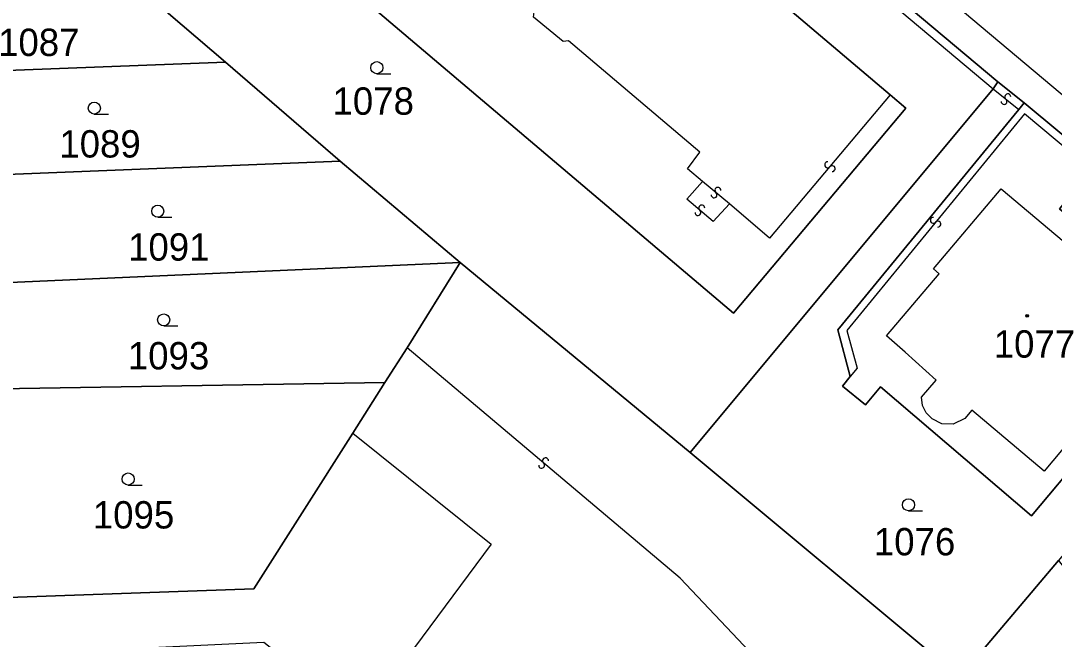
# Model space of a CAD drawing. Extents: x -600309 to -598967, y -1161267 to -1160292.
# Drawn here: x -599738.4 to -599674.2, y -1160522 to -1160483.6 of the extents above; entities that cross this region are included whole.
import ezdxf

# ---------------------------------------------------------------- set-up
doc = ezdxf.new("R2010")
doc.units = 0
for name, color, linetype in [('Level 1', 7, 'Continuous'), ('Level 13', 7, 'Continuous'), ('Level 3', 7, 'Continuous'), ('Level 4', 7, 'Continuous'), ('Level 5', 7, 'Continuous'), ('Level 60', 7, 'Continuous')]:
    doc.layers.add(name, color=color, linetype=linetype)

msp = doc.modelspace()

# ---------------------------------------------------------------- linework, layer by layer
at = {"layer": 'Level 1'}
for points in [[(-599677.73, -1160487.39), (-599713.77, -1160457.13)], [(-599684.42, -1160488.2), (-599683.45, -1160489.03), (-599694.15, -1160501.76), (-599727.52, -1160473.47)], [(-599696.86, -1160477.63), (-599684.42, -1160488.2)], [(-599725.71, -1160486.16), (-599732.94, -1160479.96)], [(-599746.35, -1160486.96), (-599725.71, -1160486.16)], [(-599718.58, -1160492.31), (-599725.71, -1160486.16)], [(-599678.02, -1160487.82), (-599696.85, -1160510.43)], [(-599677.73, -1160487.39), (-599678.02, -1160487.82)], [(-599676.09, -1160488.69), (-599677.73, -1160487.39)], [(-599686.9, -1160505.71), (-599687.67, -1160502.8), (-599676.43, -1160489.1)], [(-599676.43, -1160489.1), (-599676.09, -1160488.69)], [(-599671.54, -1160492.49), (-599676.09, -1160488.69)], [(-599746.04, -1160493.41), (-599718.58, -1160492.31)], [(-599711.14, -1160498.62), (-599718.58, -1160492.31)], [(-599671.89, -1160492.88), (-599673.9, -1160495.28), (-599665.64, -1160502.42), (-599675.64, -1160514.36), (-599685.02, -1160506.35), (-599685.96, -1160507.47), (-599687.38, -1160506.31), (-599686.9, -1160505.71)], [(-599745.66, -1160500.14), (-599711.14, -1160498.62)], [(-599714.43, -1160503.93), (-599711.14, -1160498.62)], [(-599696.85, -1160510.43), (-599711.14, -1160498.62)], [(-599715.81, -1160506.07), (-599714.43, -1160503.93)], [(-599743.56, -1160506.53), (-599715.81, -1160506.07)], [(-599717.81, -1160509.23), (-599715.81, -1160506.07)], [(-599749.19, -1160519.8), (-599723.96, -1160518.9), (-599717.81, -1160509.23)], [(-599680.09, -1160524.39), (-599696.85, -1160510.43)], [(-599673.97, -1160517.13), (-599680.09, -1160524.39)]]:
    msp.add_lwpolyline(points, dxfattribs=at)
at = {"layer": 'Level 13'}
for centre, start, end in [((-599677.346, -1160488.603), 178.32312, 50.91312), ((-599677.113, -1160488.317), 358.53758, 230.63557), ((-599688.3, -1160492.541), 87.10691, 319.69691), ((-599688.02, -1160492.78), 267.32137, 139.41936), ((-599695.36, -1160494.41), 177.22934, 49.32733), ((-599695.121, -1160494.13), 357.01488, 229.60488), ((-599696.36, -1160495.51), 177.46485, 49.56284), ((-599696.121, -1160495.229), 357.25039, 229.84039), ((-599681.742, -1160495.993), 87.7994, 320.3894), ((-599681.458, -1160496.228), 268.01386, 140.11185), ((-599705.831, -1160510.94), 357.02202, 229.61202), ((-599706.07, -1160511.22), 177.23648, 49.33447)]:
    msp.add_arc(centre, 0.184, start, end, dxfattribs=at)
at = {"layer": 'Level 3'}
for points in [[(-599618.91, -1160568.02), (-599619.16, -1160567.29), (-599622.34, -1160555.16), (-599625.26, -1160547.25), (-599628.18, -1160540.65), (-599631.35, -1160534.5), (-599633.42, -1160530.64), (-599636.09, -1160526.6), (-599652, -1160506.82), (-599658.62, -1160500.9), (-599679.28, -1160483.53), (-599706.54, -1160460.58), (-599731.82, -1160439.18), (-599735.29, -1160436.73), (-599737.13, -1160435.53), (-599739.08, -1160434.53), (-599743.68, -1160432.59), (-599750.38, -1160430.87), (-599755.47, -1160430.14), (-599762.83, -1160429.89), (-599767.01, -1160430.16), (-599768.21, -1160430.49), (-599769.35, -1160431.06)], [(-599714.11, -1160457.49), (-599678.02, -1160487.82)], [(-599696.07, -1160493.57), (-599697.02, -1160492.79), (-599696.24, -1160491.76), (-599704.4, -1160484.84), (-599704.73, -1160484.87), (-599706.58, -1160483.36), (-599706.54, -1160483.04), (-599714.81, -1160476.12), (-599715.66, -1160477.09), (-599716.65, -1160476.29)], [(-599678.02, -1160487.82), (-599676.43, -1160489.1)], [(-599684.42, -1160488.2), (-599691.91, -1160497.11), (-599694.41, -1160494.97)], [(-599671.89, -1160492.88), (-599676.08, -1160489.38), (-599687.12, -1160502.84), (-599686.48, -1160505.19), (-599686.9, -1160505.71)], [(-599694.41, -1160494.97), (-599695.41, -1160496.06), (-599697.06, -1160494.68), (-599696.07, -1160493.57)], [(-599694.41, -1160494.97), (-599696.07, -1160493.57)], [(-599677.52, -1160494.03), (-599667.33, -1160502.62), (-599674.86, -1160511.58), (-599679.34, -1160507.8), (-599679.78, -1160508.32), (-599680.5, -1160508.67), (-599681.21, -1160508.64), (-599681.82, -1160508.34), (-599682.19, -1160507.95), (-599682.41, -1160507.51), (-599682.48, -1160506.99), (-599681.57, -1160505.93), (-599683.48, -1160504.19), (-599684.65, -1160503.17), (-599681.38, -1160499.32), (-599681.72, -1160499.01), (-599677.52, -1160494.03)], [(-599688.19, -1160531.04), (-599688.48, -1160527.75), (-599697.47, -1160518.23), (-599714.43, -1160503.93)], [(-599717.81, -1160509.23), (-599709.21, -1160516.13), (-599717.3, -1160527.05), (-599723.33, -1160522.23), (-599761.57, -1160524.07), (-599761.22, -1160532.95)]]:
    msp.add_lwpolyline(points, dxfattribs=at)
at = {"layer": 'Level 5'}
for p, q in [((-599716.31, -1160486.88), (-599715.435, -1160486.88)), ((-599733.86, -1160489.39), (-599732.985, -1160489.39)), ((-599729.92, -1160495.8), (-599729.045, -1160495.8)), ((-599729.55, -1160502.56), (-599728.675, -1160502.56)), ((-599731.76, -1160512.45), (-599730.885, -1160512.45)), ((-599683.28, -1160514.05), (-599682.405, -1160514.05))]:
    msp.add_line(p, q, dxfattribs=at)
for centre, radius in [((-599716.31, -1160486.505), 0.375), ((-599733.86, -1160489.015), 0.375), ((-599729.92, -1160495.425), 0.375), ((-599729.55, -1160502.185), 0.375), ((-599675.91, -1160501.93), 0.09), ((-599675.91, -1160501.93), 0.0521), ((-599731.76, -1160512.075), 0.375), ((-599683.28, -1160513.675), 0.375)]:
    msp.add_circle(centre, radius, dxfattribs=at)
at = {"layer": 'Level 60'}
for points in [[(-599671.54, -1160492.49), (-599676.09, -1160488.69), (-599677.73, -1160487.39), (-599713.77, -1160457.13), (-599734.75, -1160439.34), (-599738.52, -1160436.94), (-599743.68, -1160434.72), (-599749.32, -1160433.01), (-599754.53, -1160431.98), (-599760.11, -1160431.55), (-599764.86, -1160431.87), (-599767.37, -1160432.32), (-599768.09, -1160432.77), (-599768.65, -1160433.46), (-599769, -1160434.23), (-599769.09, -1160435.15), (-599769.35, -1160431.06), (-599769.8, -1160423.87)], [(-599713.77, -1160457.13), (-599677.73, -1160487.39), (-599678.02, -1160487.82), (-599696.85, -1160510.43), (-599711.14, -1160498.62), (-599718.58, -1160492.31), (-599725.71, -1160486.16), (-599732.94, -1160479.96)], [(-599727.52, -1160473.47), (-599694.15, -1160501.76), (-599683.45, -1160489.03), (-599684.42, -1160488.2), (-599696.86, -1160477.63)], [(-599764.61, -1160532.99), (-599765.14, -1160520.33), (-599764.73, -1160520.32), (-599749.19, -1160519.8), (-599723.96, -1160518.9), (-599717.81, -1160509.23), (-599715.81, -1160506.07), (-599714.43, -1160503.93), (-599711.14, -1160498.62), (-599696.85, -1160510.43), (-599680.09, -1160524.39)], [(-599680.09, -1160524.39), (-599673.97, -1160517.13), (-599648.06, -1160550.63)]]:
    msp.add_lwpolyline(points, dxfattribs=at)
for points in [[(-599727.52, -1160473.47), (-599716.95, -1160460.92), (-599713.51, -1160463.8), (-599703.93, -1160471.82), (-599702.95, -1160470.75), (-599701.51, -1160471.98), (-599702.39, -1160473.06), (-599700.8, -1160474.35), (-599700.48, -1160474.06), (-599700.05, -1160473.87), (-599699.6, -1160473.81), (-599699.18, -1160473.88), (-599696.52, -1160476.14), (-599696.54, -1160476.78), (-599696.66, -1160477.21), (-599696.86, -1160477.63), (-599684.42, -1160488.2), (-599683.45, -1160489.03), (-599694.15, -1160501.76)], [(-599732.94, -1160479.96), (-599725.71, -1160486.16), (-599746.35, -1160486.96), (-599746.73, -1160480.5)], [(-599725.71, -1160486.16), (-599718.58, -1160492.31), (-599746.04, -1160493.41), (-599746.35, -1160486.96)], [(-599671.54, -1160492.49), (-599660.77, -1160501.56), (-599661.11, -1160501.9), (-599670.94, -1160513.49), (-599673.97, -1160517.13), (-599680.09, -1160524.39), (-599696.85, -1160510.43), (-599678.02, -1160487.82), (-599677.73, -1160487.39), (-599676.09, -1160488.69), (-599676.43, -1160489.1), (-599687.67, -1160502.8), (-599686.9, -1160505.71), (-599687.38, -1160506.31), (-599685.96, -1160507.47), (-599685.02, -1160506.35), (-599675.64, -1160514.36), (-599665.64, -1160502.42), (-599673.9, -1160495.28), (-599671.89, -1160492.88)], [(-599676.09, -1160488.69), (-599671.54, -1160492.49), (-599671.89, -1160492.88), (-599673.9, -1160495.28), (-599665.64, -1160502.42), (-599675.64, -1160514.36), (-599685.02, -1160506.35), (-599685.96, -1160507.47), (-599687.38, -1160506.31), (-599686.9, -1160505.71), (-599687.67, -1160502.8), (-599676.43, -1160489.1)], [(-599718.58, -1160492.31), (-599711.14, -1160498.62), (-599745.66, -1160500.14), (-599746.04, -1160493.41)], [(-599714.43, -1160503.93), (-599715.81, -1160506.07), (-599743.56, -1160506.53), (-599745.31, -1160506.52), (-599745.66, -1160500.14), (-599711.14, -1160498.62)], [(-599764.73, -1160520.32), (-599765.14, -1160520.33), (-599765.8, -1160507.69), (-599765.36, -1160507.63), (-599761.47, -1160507.35), (-599761.42, -1160508.5), (-599761.35, -1160508.97), (-599760.81, -1160508.95), (-599760.72, -1160510.28), (-599760.51, -1160514.26), (-599760.33, -1160517.46), (-599750, -1160516.66), (-599750.17, -1160513.7), (-599748.51, -1160513.55), (-599743.19, -1160513.24), (-599743.56, -1160506.53), (-599715.81, -1160506.07), (-599717.81, -1160509.23), (-599723.96, -1160518.9), (-599749.19, -1160519.8)]]:
    msp.add_lwpolyline(points, close=True, dxfattribs=at)

# ---------------------------------------------------------------- texts
at = {"layer": 'Level 4'}
for s, p in [('1087', (-599739.837, -1160485.78)), ('1078', (-599719.061, -1160489.43)), ('1089', (-599736.033, -1160492.09)), ('1091', (-599731.762, -1160498.5)), ('1077', (-599677.988, -1160504.53)), ('1093', (-599731.776, -1160505.26)), ('1095', (-599733.95, -1160515.15)), ('1076', (-599685.433, -1160516.82))]:
    msp.add_text(s, height=1.7, dxfattribs=at).set_placement(p)

doc.saveas('drawing.dxf')
